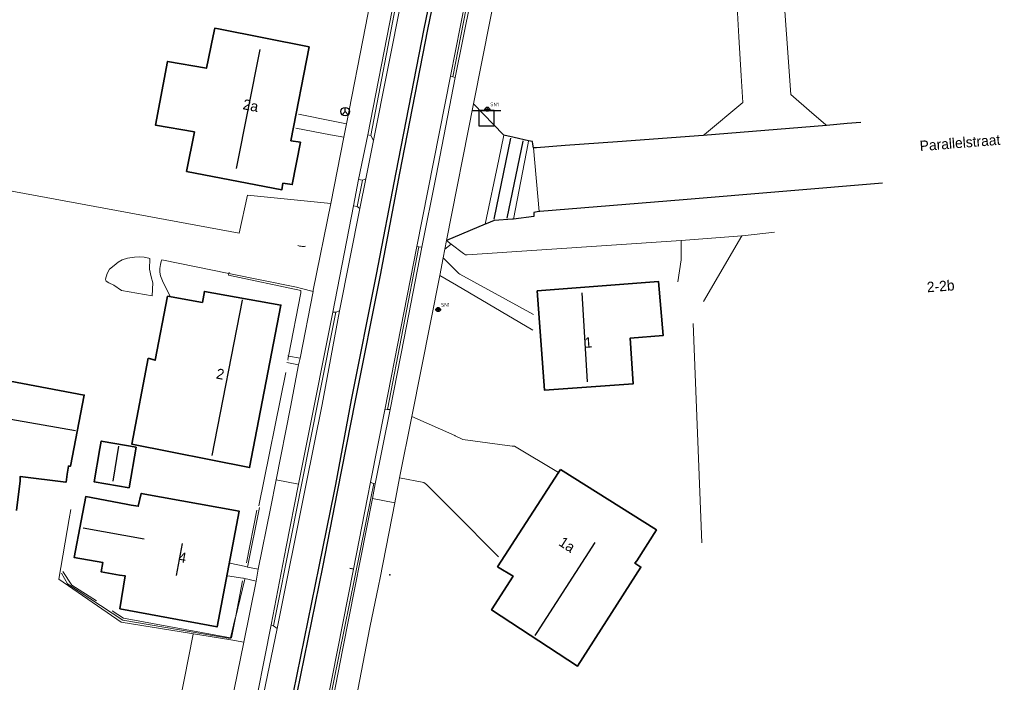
# Model space of a CAD drawing. Header units: metres. Extents: x 169249 to 194689, y 406250 to 412203.
# Tile 312 of 442: x 187799 to 187894, y 410928 to 410992. Entities that reach past the tile are written whole.
import ezdxf
from ezdxf.enums import TextEntityAlignment as Align

# ---------------------------------------------------------------- set-up
doc = ezdxf.new("R2010")
doc.units = ezdxf.units.M
doc.layers.get('0').update_dxf_attribs({"linetype": 'CONTINUOUS'})
for name, color, linetype in [('BGT_NLCS_N264$0$B-WE-IE-MEUBILAIR_WEGMEUBILAIR-G', 252, 'CONTINUOUS'), ('BGT_NLCS_N264$0$B-WE-IE-MEUBILAIR_WEGMEUBILAIR-S', 252, 'CONTINUOUS'), ('BGT_NLCS_N264$0$B-WE-KG-KADASTRAAL_NOK-G', 252, 'CONTINUOUS'), ('BGT_NLCS_N264$0$B-WE-OG-TOPOGRAFIE_WEG_RIJWEG-G', 252, 'CONTINUOUS'), ('BGT_NLCS_N264$0$B-WE-VW-MARKERING-G', 252, 'CONTINUOUS'), ('BGT_NLCS_N264$0$Label_Nummeraanduidingreeks', 252, 'CONTINUOUS'), ('BGT_NLCS_N264$0$Label_Openbareruimte', 252, 'CONTINUOUS')]:
    doc.layers.add(name, color=color, linetype=linetype)
for name, color, linetype, lineweight in [('BGT_NLCS_N264$0$B-WE-IE-TERREINAFSCHEIDING_KUNSTMATIG_HEKWERK-G', 252, 'BGT_NLCS_N264$0$IE-TERREINAFSCHEIDING-KUNSTMATIG', 18), ('BGT_NLCS_N264$0$B-WE-IE-TERREINAFSCHEIDING_KUNSTMATIG_MUUR-G', 252, 'BGT_NLCS_N264$0$IE-TERREINAFSCHEIDING-KUNSTMATIG-DICHT', 18), ('BGT_NLCS_N264$0$B-WE-OG-TOPOGRAFIE_BEBOUWING-G', 252, 'CONTINUOUS', 35), ('BGT_NLCS_N264$0$B-WE-OG-TOPOGRAFIE_TERREIN_GROEN-GV', 252, 'CONTINUOUS', 18), ('BGT_NLCS_N264$0$B-WE-OG-TOPOGRAFIE_TERREIN_ONBEGROEID-GV', 252, 'CONTINUOUS', 18), ('BGT_NLCS_N264$0$B-WE-OG-TOPOGRAFIE_WEG_RIJWEG-GV', 252, 'CONTINUOUS', 18), ('BGT_NLCS_N264$0$B-WE-OG-TOPOGRAFIE_WEG_RIJWIELPAD-GV', 252, 'CONTINUOUS', 18), ('BGT_NLCS_N264$0$B-WE-OG-TOPOGRAFIE_WEG_VERHARD-G', 252, 'CONTINUOUS', 18), ('BGT_NLCS_N264$0$B-WE-VW-BEWEGWIJZERING_DRAAGCONSTRUCTIE-S', 252, 'CONTINUOUS', 25), ('BGT_NLCS_N264$0$B-WE-VW-VERKEERSTEKEN_BORD-S', 252, 'CONTINUOUS', 25), ('X-XX-AL-REFERENTIE-G', 7, 'CONTINUOUS', 18)]:
    doc.layers.add(name, color=color, linetype=linetype, lineweight=lineweight)
doc.styles.add('BGT_NLCS_N264$0$NLCS-ISO', font='NLCS-ISO.ttf')
doc.styles.add('BGT_NLCS_N264$0$STANDARD', font='txt')
doc.linetypes.add('BGT_NLCS_N264$0$IE-TERREINAFSCHEIDING-KUNSTMATIG', pattern='A,4,[82,NLCS.SHX,S=0.75,R=90,X=0,Y=0],4,-2', length=10)
doc.linetypes.add('BGT_NLCS_N264$0$IE-TERREINAFSCHEIDING-KUNSTMATIG-DICHT', pattern='A,8,-1,[82,NLCS.SHX,S=0.75,R=90,X=0,Y=0],-1', length=10)

# ---------------------------------------------------------------- blocks, each defined once
blk = doc.blocks.new('BGT_NLCS_N264$0$SIE-WEG_WEGWIJZER-SO')
for q in [(-0.292, -0.292), (0, 0.412), (0.292, -0.292)]:
    blk.add_line((0, 0), q)
blk.add_circle((0, 0), 0.413)
blk = doc.blocks.new('BGT_NLCS_N264$0$SIE-WEG_STRAATNAAMBORD_PAAL-SO')
blk.add_line((-0.3, 0), (0.3, 0))
for radius in [0.2, 0.0745]:
    blk.add_circle((0, 0), radius)
at = {"style": 'BGT_NLCS_N264$0$NLCS-ISO'}
blk.add_attdef('STRAATNAAMBORD', (0.278, 0.289), '', height=0.35, dxfattribs=at)
blk = doc.blocks.new('BGT_NLCS_N264$0$SVW-VERKEERSTEKEN_BORD_ANWB-SO')
blk.add_line((-1.375, 0), (1.375, 0))
at = {"flags": 128}
blk.add_lwpolyline([(-0.75, 0), (-0.75, -1.5), (0.75, -1.5), (0.75, 0)], close=True, dxfattribs=at)
blk = doc.blocks.new('BGT_NLCS_N264')
at = {"layer": 'BGT_NLCS_N264$0$B-WE-IE-MEUBILAIR_WEGMEUBILAIR-G'}
for p, q in [((187831.273, 410938.725, 11.619), (187830.924, 410938.8, 11.619)), ((187831.313, 410938.717, 11.619), (187831.273, 410938.725, 11.619))]:
    blk.add_line(p, q, dxfattribs=at)
at = {"layer": 'BGT_NLCS_N264$0$B-WE-IE-MEUBILAIR_WEGMEUBILAIR-S'}
blk.add_point((187834.801, 410938.166, 11.623), dxfattribs=at)
blk.add_point((187834.801, 410938.166, 11.623), dxfattribs=at)
at = {"layer": 'BGT_NLCS_N264$0$B-WE-IE-TERREINAFSCHEIDING_KUNSTMATIG_HEKWERK-G'}
for p, q in [((187819.272, 410967.452, 11.772), (187819.244, 410967.309, 11.769)), ((187864.089, 410962.487, 12.462), (187864.938, 410941.276, 12.096)), ((187824.737, 410957.733, 11.784), (187822.138, 410944.841, 11.658))]:
    blk.add_line(p, q, dxfattribs=at)
for points in [[(187819.244, 410967.309, 11.769), (187819.209, 410967.133, 11.766), (187826.184, 410965.682, 11.88), (187826.189, 410965.538, 11.91), (187826.173, 410965.456, 11.908), (187824.996, 410959.331, 11.773)], [(187824.996, 410959.331, 11.773), (187824.931, 410958.992, 11.766), (187824.97, 410958.917, 11.757)]]:
    blk.add_polyline3d(points, dxfattribs=at)
at = {"layer": 'BGT_NLCS_N264$0$B-WE-IE-TERREINAFSCHEIDING_KUNSTMATIG_MUUR-G'}
for p, q in [((187822.204, 410944.702, 11.781), (187821.044, 410938.936, 11.676)), ((187820.939, 410939.354, 12.168), (187821.929, 410944.436, 12.171)), ((187821.044, 410938.936, 11.676), (187821.041, 410938.92, 11.676)), ((187820.779, 410937.747, 11.706), (187819.864, 410934.016, 11.661))]:
    blk.add_line(p, q, dxfattribs=at)
for points in [[(187826.633, 410969.938, 12.626), (187826.552, 410969.93, 12.626), (187826.47, 410969.926, 12.626), (187826.387, 410969.925, 12.626), (187826.305, 410969.928, 12.626), (187826.223, 410969.936, 12.626), (187826.141, 410969.947, 12.626), (187826.06, 410969.961, 12.626), (187825.98, 410969.98, 12.626), (187825.901, 410970.002, 12.626)], [(187819.392, 410932.093, 11.638), (187819.376, 410932.028, 11.637), (187809.006, 410933.782, 11.316), (187803.646, 410937.321, 11.37), (187803.05, 410938.339, 11.364)], [(187803.203, 410938.494, 11.97), (187804.076, 410937.183, 12.195), (187806.439, 410935.671, 12.222)], [(187819.864, 410934.016, 12.22), (187819.9, 410934.203, 12.22), (187820.563, 410937.589, 12.216)], [(187807.965, 410934.715, 12.264), (187809.055, 410933.994, 12.27), (187819.392, 410932.093, 12.222)], [(187819.864, 410934.016, 11.661), (187819.853, 410933.974, 11.66), (187819.392, 410932.093, 11.638)], [(187819.392, 410932.093, 12.222), (187819.466, 410932.079, 12.222), (187819.484, 410932.076, 12.222), (187819.864, 410934.016, 12.22)]]:
    blk.add_polyline3d(points, dxfattribs=at)
at = {"layer": 'BGT_NLCS_N264$0$B-WE-KG-KADASTRAAL_NOK-G'}
for p, q in [((187822.22, 410988.969, 19.911), (187819.932, 410977.476, 19.932)), ((187853.331, 410965.426, 20.949), (187853.866, 410956.827, 20.919)), ((187794.024, 410953.968, 16.962), (187804.411, 410952.124, 16.977)), ((187808.558, 410950.625, 14.343), (187808.039, 410947.226, 14.292)), ((187805.153, 410942.727, 18.063), (187811.047, 410941.653, 18.075)), ((187814.712, 410941.219, 19.896), (187814.146, 410938.128, 19.818))]:
    blk.add_line(p, q, dxfattribs=at)
for points in [[(187817.636, 410949.717, 18.444), (187820.563, 410964.744, 18.417), (187820.568, 410964.768, 18.417)], [(187848.844, 410932.315, 19.743), (187849.038, 410932.615, 19.748), (187854.642, 410941.312, 19.884)]]:
    blk.add_polyline3d(points, dxfattribs=at)
at = {"layer": 'BGT_NLCS_N264$0$B-WE-OG-TOPOGRAFIE_BEBOUWING-G'}
blk.add_line((187851.098, 410948.085, 14.458), (187851.278, 410948.363, 14.46), dxfattribs=at)
for points in [[(187815.92, 410981.006, 15.354), (187812.146, 410981.652, 14.962), (187813.31, 410987.813, 14.962), (187817.073, 410987.148, 15.431), (187817.718, 410990.278, 15.408), (187817.871, 410991.018, 15.403), (187818.226, 410990.948, 15.404), (187826.991, 410989.217, 15.417), (187825.23, 410980.14, 15.326), (187826.153, 410979.997, 15.06), (187825.363, 410975.902, 15.053), (187824.464, 410976.039, 15.319), (187824.354, 410975.403, 15.41), (187815.157, 410977.174, 15.368), (187815.92, 410981.006, 15.354)], [(187849.03, 410965.644, 18.135), (187860.758, 410966.529, 16.092), (187861.185, 410961.302, 16.083), (187858.007, 410961.048, 18.006), (187858.311, 410956.658, 18.027), (187849.74, 410956.023, 17.994), (187849.03, 410965.644, 18.135)], [(187811.436, 410959.11, 14.1), (187809.865, 410950.799, 14.118), (187821.238, 410948.545, 15.048), (187824.263, 410964.25, 15.162), (187816.881, 410965.584, 15.177), (187816.677, 410964.52, 15.171), (187813.307, 410965.117, 14.361), (187812.119, 410958.919, 14.313), (187811.436, 410959.11, 14.1)], [(187794.494, 410957.589, 14.445), (187805.26, 410955.553, 14.46), (187803.925, 410948.67, 14.565), (187803.769, 410948.687, 14.59), (187803.738, 410948.691, 14.595), (187803.622, 410947.916, 14.607), (187803.508, 410947.148, 14.619), (187803.477, 410947.152, 14.619), (187799.082, 410947.689, 14.601), (187799.074, 410947.276, 14.007), (187798.703, 410944.411, 14.027)], [(187810.27, 410950.505, 13.911), (187809.6, 410946.604, 13.92), (187806.206, 410947.18, 13.833), (187806.78, 410950.381, 13.882), (187806.91, 410951.104, 13.893), (187807.106, 410951.069, 13.894), (187810.27, 410950.505, 13.911)], [(187851.278, 410948.363, 14.46), (187860.552, 410942.516, 14.517), (187858.641, 410939.536, 15.294), (187858.461, 410939.306, 16.236), (187859.05, 410938.93, 15.972), (187852.933, 410929.351, 15.954), (187844.624, 410934.784, 15.843), (187846.697, 410938.061, 15.879), (187845.199, 410938.958, 14.382), (187851.098, 410948.085, 14.458)], [(187808.712, 410934.889, 17.442), (187809.227, 410938.076, 17.523), (187808.681, 410938.151, 16.566), (187806.883, 410938.483, 16.566), (187807.058, 410939.357, 16.632), (187804.304, 410939.845, 16.641), (187804.974, 410943.401, 16.603), (187805.415, 410945.742, 16.578), (187809.322, 410945.007, 16.607), (187809.808, 410944.916, 16.611), (187810.487, 410944.803, 17.433), (187810.777, 410946.052, 17.448), (187820.245, 410944.319, 17.457), (187818.103, 410933.14, 17.442), (187808.712, 410934.889, 17.442)]]:
    blk.add_polyline3d(points, dxfattribs=at)
at = {"layer": 'BGT_NLCS_N264$0$B-WE-OG-TOPOGRAFIE_TERREIN_GROEN-GV'}
for p, q in [((187835.732, 410947.557, 11.759), (187835.263, 410945.133, 11.749)), ((187835.263, 410945.133, 11.749), (187833.861, 410937.889, 11.721))]:
    blk.add_line(p, q, dxfattribs=at)
for points in [[(187851.602, 411029.616, 12.055), (187850.954, 411025.181, 12.247), (187847.474, 411007.349, 12.462), (187845.33, 410996.086, 12.546), (187842.881, 410983.726, 12.387)], [(187833.679, 410937.127, 11.7), (187832.857, 410933.072, 11.685), (187830.37, 410920.212, 11.676)]]:
    blk.add_polyline3d(points, dxfattribs=at)
at = {"layer": 'BGT_NLCS_N264$0$B-WE-OG-TOPOGRAFIE_TERREIN_ONBEGROEID-GV', "linetype": 'Continuous'}
for p, q in [((187830.339, 410980.486, 12.192), (187830.593, 410981.778, 12.205)), ((187829.082, 410974.088, 12.127), (187830.339, 410980.486, 12.192)), ((187826.112, 410959.126, 11.928), (187827.367, 410965.564, 11.976)), ((187827.367, 410965.564, 11.976), (187827.396, 410965.706, 11.979)), ((187825.974, 410958.492, 11.869), (187826.112, 410959.126, 11.928)), ((187823.245, 410944.596, 11.695), (187823.795, 410947.362, 11.702)), ((187822.076, 410938.718, 11.679), (187823.245, 410944.596, 11.695)), ((187821.867, 410937.571, 11.676), (187822.076, 410938.718, 11.679)), ((187820.673, 410931.677, 11.58), (187821.867, 410937.571, 11.676))]:
    blk.add_line(p, q, dxfattribs=at)
at = {"layer": 'BGT_NLCS_N264$0$B-WE-OG-TOPOGRAFIE_TERREIN_ONBEGROEID-GV'}
blk.add_line((187818.226, 410919.685, 11.52), (187820.673, 410931.677, 11.58), dxfattribs=at)
at = {"layer": 'BGT_NLCS_N264$0$B-WE-OG-TOPOGRAFIE_TERREIN_ONBEGROEID-GV', "linetype": 'Continuous'}
for points in [[(187830.593, 410981.778, 12.205), (187832.444, 410991.2, 12.3), (187833.982, 410999.245, 12.519)], [(187823.795, 410947.362, 11.702), (187825.193, 410954.396, 11.721), (187825.974, 410958.492, 11.869)]]:
    blk.add_polyline3d(points, dxfattribs=at)
at = {"layer": 'BGT_NLCS_N264$0$B-WE-OG-TOPOGRAFIE_WEG_RIJWEG-G'}
for p, q in [((187876.995, 410981.615, 12.309), (187865.067, 410980.651, 12.351)), ((187843.995, 410972.071, 12.296), (187840.255, 410970.486, 12.174)), ((187848.701, 410972.816, 12.24), (187846.726, 410972.568, 12.276))]:
    blk.add_line(p, q, dxfattribs=at)
for points in [[(187845.8, 410980.675, 12.438), (187845.77, 410980.706, 12.437), (187844.818, 410981.701, 12.421), (187842.881, 410983.726, 12.387)], [(187880.286, 410981.915, 12.318), (187878.983, 410981.796, 12.314), (187876.995, 410981.615, 12.309)], [(187848.199, 410980.142, 12.397), (187846.815, 410980.449, 12.421), (187845.8, 410980.675, 12.438)], [(187865.067, 410980.651, 12.351), (187856.777, 410980.041, 12.383), (187851.724, 410979.669, 12.402), (187848.95, 410979.465, 12.413), (187848.655, 410979.443, 12.414)], [(187848.655, 410979.443, 12.414), (187848.602, 410979.804, 12.412), (187848.565, 410980.061, 12.411), (187848.199, 410980.142, 12.397)], [(187882.396, 410976.053, 12.342), (187863.121, 410974.421, 12.318), (187849.267, 410973.305, 12.241), (187849.221, 410973.301, 12.24)], [(187849.221, 410973.301, 12.24), (187849.171, 410973.297, 12.24), (187848.701, 410973.211, 12.243), (187848.701, 410972.816, 12.24)], [(187846.726, 410972.568, 12.276), (187846.631, 410972.562, 12.278), (187844.875, 410972.444, 12.306), (187844.098, 410972.115, 12.297), (187843.995, 410972.071, 12.296)]]:
    blk.add_polyline3d(points, dxfattribs=at)
at = {"layer": 'BGT_NLCS_N264$0$B-WE-OG-TOPOGRAFIE_WEG_RIJWEG-GV'}
for p, q in [((187836.723, 410997.88, 12.438), (187833.218, 410980.171, 12.186)), ((187837.405, 410969.919, 11.961), (187840.642, 410986.382, 12.267)), ((187833.218, 410980.171, 12.186), (187832.456, 410976.473, 12.136)), ((187832.456, 410976.473, 12.136), (187831.896, 410973.605, 12.056)), ((187831.896, 410973.605, 12.056), (187829.909, 410963.695, 11.881)), ((187840.1, 410969.647, 12.147), (187840.706, 410970.143, 5.109)), ((187834.303, 410954.133, 11.691), (187837.405, 410969.919, 11.961)), ((187832.931, 410947.129, 11.625), (187834.303, 410954.133, 11.691)), ((187828.121, 410922.744, 11.544), (187831.273, 410938.725, 11.597)), ((187823.907, 410932.993, 11.511), (187820.718, 410917.602, 11.413))]:
    blk.add_line(p, q, dxfattribs=at)
for points in [[(187840.642, 410986.382, 12.267), (187844.031, 411003.574, 12.366), (187844.49, 411005.979, 12.267), (187847.538, 411021.574, 12.073), (187848.362, 411025.61, 12.004), (187848.935, 411028.795, 11.974), (187849.656, 411033.04, 11.885), (187849.74, 411033.537, 11.875)], [(187829.909, 410963.695, 11.881), (187828.256, 410954.654, 11.685), (187826.679, 410946.801, 11.622), (187823.907, 410932.993, 11.511)], [(187831.273, 410938.725, 11.597), (187832.638, 410945.643, 11.62), (187832.931, 410947.129, 11.625)]]:
    blk.add_polyline3d(points, dxfattribs=at)
at = {"layer": 'BGT_NLCS_N264$0$B-WE-OG-TOPOGRAFIE_WEG_RIJWIELPAD-GV'}
for p, q in [((187832.946, 410980.647, 12.273), (187836.238, 410997.884, 12.468)), ((187840.861, 410986.322, 12.352), (187840.642, 410986.382, 12.267)), ((187840.861, 410986.322, 12.352), (187841.109, 410986.264, 12.345)), ((187840.255, 410970.486, 12.174), (187842.881, 410983.726, 12.387)), ((187831.766, 410976.388, 12.162), (187832.661, 410980.716, 12.261)), ((187832.661, 410980.716, 12.261), (187832.946, 410980.647, 12.273)), ((187833.218, 410980.171, 12.186), (187832.946, 410980.647, 12.273)), ((187831.766, 410976.388, 12.162), (187831.275, 410973.845, 12.136)), ((187831.629, 410973.772, 12.111), (187832.132, 410976.342, 12.17)), ((187832.132, 410976.342, 12.17), (187831.766, 410976.388, 12.162)), ((187832.456, 410976.473, 12.136), (187832.132, 410976.342, 12.17)), ((187829.082, 410974.088, 12.127), (187827.396, 410965.706, 11.979)), ((187829.274, 410963.575, 11.928), (187831.275, 410973.845, 12.136)), ((187831.275, 410973.845, 12.136), (187831.629, 410973.772, 12.111)), ((187831.629, 410973.772, 12.111), (187831.896, 410973.605, 12.056)), ((187840.1, 410969.647, 12.147), (187840.255, 410970.486, 12.174)), ((187837.58, 410969.881, 12.105), (187834.556, 410954.178, 11.826)), ((187837.405, 410969.919, 11.961), (187837.58, 410969.881, 12.105)), ((187837.875, 410969.849, 12.126), (187837.58, 410969.881, 12.105)), ((187839.945, 410968.808, 12.12), (187840.1, 410969.647, 12.147)), ((187839.634, 410967.13, 12.066), (187839.945, 410968.808, 12.12)), ((187836.921, 410953.472, 11.805), (187839.634, 410967.13, 12.066)), ((187829.274, 410963.575, 11.928), (187826.709, 410950.661, 11.748)), ((187829.586, 410963.564, 11.945), (187829.274, 410963.575, 11.928)), ((187829.909, 410963.695, 11.881), (187829.586, 410963.564, 11.945)), ((187834.812, 410954.171, 11.793), (187833.386, 410946.97, 11.766)), ((187834.556, 410954.178, 11.826), (187834.303, 410954.133, 11.691)), ((187834.556, 410954.178, 11.826), (187834.812, 410954.171, 11.793)), ((187835.732, 410947.557, 11.759), (187836.921, 410953.472, 11.805)), ((187826.709, 410950.661, 11.748), (187825.97, 410946.939, 11.702)), ((187823.795, 410947.362, 11.702), (187825.97, 410946.939, 11.702)), ((187833.386, 410946.97, 11.766), (187833.107, 410945.552, 11.754)), ((187833.247, 410947.007, 11.766), (187833.386, 410946.97, 11.766)), ((187833.107, 410945.552, 11.754), (187835.263, 410945.133, 11.749)), ((187833.679, 410937.127, 11.7), (187833.861, 410937.889, 11.721)), ((187823.309, 410933.345, 11.574), (187823.556, 410933.259, 11.574)), ((187823.907, 410932.993, 11.511), (187823.556, 410933.259, 11.574))]:
    blk.add_line(p, q, dxfattribs=at)
for points in [[(187841.109, 410986.264, 12.345), (187843.345, 410997.467, 12.491), (187844.996, 411005.963, 12.476), (187848.04, 411021.521, 12.27), (187848.82, 411025.244, 12.136), (187849.71, 411030.01, 12.103)], [(187848.679, 411026.144, 12.184), (187847.761, 411021.562, 12.221), (187845.513, 411009.969, 12.447), (187844.696, 411006.023, 12.465), (187840.861, 410986.322, 12.352)], [(187835.988, 410997.854, 12.465), (187835.001, 410992.764, 12.357), (187832.661, 410980.716, 12.261)], [(187841.109, 410986.264, 12.345), (187839.251, 410976.765, 12.21), (187837.875, 410969.849, 12.126)], [(187834.812, 410954.171, 11.793), (187836.175, 410961.062, 11.925), (187837.875, 410969.849, 12.126)], [(187823.556, 410933.259, 11.574), (187825.326, 410942.154, 11.643), (187826.256, 410946.883, 11.673), (187827.949, 410955.491, 11.727), (187829.586, 410963.564, 11.945)], [(187825.97, 410946.939, 11.702), (187824.768, 410940.894, 11.628), (187823.309, 410933.345, 11.574)], [(187828.35, 410922.851, 11.646), (187832.958, 410945.581, 11.759), (187833.247, 410947.007, 11.766)], [(187833.247, 410947.007, 11.766), (187833.109, 410947.043, 11.766), (187832.931, 410947.129, 11.625)], [(187833.107, 410945.552, 11.754), (187830.251, 410931.053, 11.631), (187828.631, 410922.772, 11.646)], [(187820.064, 410917.539, 11.493), (187821.35, 410923.436, 11.502), (187823.309, 410933.345, 11.574)]]:
    blk.add_polyline3d(points, dxfattribs=at)
at = {"layer": 'BGT_NLCS_N264$0$B-WE-OG-TOPOGRAFIE_WEG_VERHARD-G'}
for p, q in [((187848.655, 410979.443, 12.414), (187849.221, 410973.301, 12.105)), ((187849.221, 410973.301, 12.105), (187849.221, 410973.301, 12.105)), ((187840.255, 410970.486, 12.174), (187840.706, 410970.143, 12.179)), ((187862.928, 410970.494, 12.249), (187868.791, 410970.946, 12.285)), ((187868.791, 410970.946, 12.285), (187865.097, 410964.609, 11.163)), ((187826.112, 410959.126, 11.928), (187824.996, 410959.331, 11.884)), ((187825.974, 410958.492, 11.869), (187824.848, 410958.697, 11.907)), ((187851.152, 410948.053, 11.745), (187851.098, 410948.085, 11.744)), ((187822.076, 410938.718, 11.679), (187821.044, 410938.936, 11.689)), ((187814.51, 410925.907, 11.394), (187815.802, 410932.455, 11.28))]:
    blk.add_line(p, q, dxfattribs=at)
for points in [[(187872.788, 411036.571, 11.599), (187872.717, 411036.493, 11.603), (187869.971, 411033.474, 11.767), (187870.586, 411025.018, 12.09), (187872.299, 411001.689, 12.171), (187873.523, 410984.619, 12.204), (187875.567, 410982.85, 12.266), (187876.872, 410981.721, 12.305), (187876.99, 410981.62, 12.309), (187876.995, 410981.615, 12.309)], [(187868.338, 410993.073, 12.201), (187868.515, 410990.179, 12.204), (187868.744, 410986.424, 12.207), (187868.902, 410983.833, 12.21), (187865.19, 410980.753, 12.346), (187865.067, 410980.651, 12.351)], [(187825.976, 410982.722, 12.199), (187829.322, 410982.038, 12.203), (187830.593, 410981.778, 12.205)], [(187830.339, 410980.486, 12.192), (187829.065, 410980.726, 12.18), (187825.703, 410981.36, 12.147)], [(187845.8, 410980.675, 12.438), (187845.306, 410978.321, 12.399), (187843.995, 410972.071, 12.296)], [(187846.726, 410972.568, 12.276), (187848.154, 410979.91, 12.393), (187848.199, 410980.142, 12.397)], [(187829.082, 410974.088, 12.127), (187827.792, 410974.216, 12.136), (187821.038, 410974.887, 12.183), (187820.217, 410971.196, 12.043), (187809.249, 410973.228, 11.709), (187798.614, 410975.213, 11.646), (187798.147, 410975.3, 11.643), (187797.627, 410975.317, 11.645), (187796.102, 410975.367, 11.652), (187790.924, 410975.623, 11.427), (187777.026, 410977.861, 11.268)], [(187868.791, 410970.946, 12.285), (187868.871, 410970.956, 12.286), (187871.941, 410971.318, 12.315)], [(187840.706, 410970.143, 12.179), (187841.905, 410969.231, 12.192), (187842.109, 410969.117, 12.192), (187842.269, 410969.128, 12.192), (187862.928, 410970.494, 12.249)], [(187862.928, 410970.494, 12.249), (187862.948, 410968.628, 11.625), (187862.624, 410966.516, 11.184)], [(187811.606, 410968.772, 11.679), (187811.571, 410967.731, 11.676), (187811.72, 410966.972, 11.673), (187811.89, 410966.422, 11.673), (187811.826, 410965.154, 11.679), (187808.87, 410965.671, 11.688), (187808.121, 410966.167, 11.712), (187807.631, 410966.416, 11.718), (187807.38, 410966.565, 11.721), (187807.334, 410966.645, 11.724), (187807.32, 410966.761, 11.73), (187807.486, 410967.303, 11.697), (187807.709, 410967.727, 11.7), (187808.146, 410968.083, 11.697), (187808.552, 410968.402, 11.679), (187808.942, 410968.626, 11.676), (187809.451, 410968.791, 11.676), (187810.12, 410968.899, 11.679), (187810.618, 410968.908, 11.682), (187811.041, 410968.881, 11.682), (187811.516, 410968.796, 11.685), (187811.606, 410968.772, 11.679)], [(187813.549, 410965.084, 11.706), (187812.835, 410966.597, 11.709), (187812.621, 410967.1, 11.712), (187812.559, 410967.427, 11.715), (187812.56, 410967.807, 11.724), (187812.633, 410968.173, 11.73), (187812.69, 410968.459, 11.736), (187812.747, 410968.624, 11.733), (187819.244, 410967.309, 11.761)], [(187848.684, 410963.358, 12.255), (187841.547, 410967.229, 12.165), (187841.457, 410967.318, 12.162), (187839.945, 410968.808, 12.12)], [(187819.244, 410967.309, 11.761), (187825.77, 410965.987, 11.79), (187826.248, 410965.86, 11.846), (187827.367, 410965.564, 11.976)], [(187839.634, 410967.13, 12.066), (187841.231, 410966.184, 12.098), (187848.599, 410961.82, 12.246)], [(187824.996, 410959.331, 11.884), (187824.958, 410959.338, 11.882), (187824.928, 410959.344, 11.881)], [(187851.098, 410948.085, 11.744), (187846.828, 410950.614, 11.64), (187846.616, 410950.603, 11.667), (187841.829, 410951.271, 11.67), (187841.095, 410951.632, 11.704), (187841.055, 410951.652, 11.706), (187836.921, 410953.472, 11.805)], [(187835.732, 410947.557, 11.759), (187838.059, 410947.1, 11.731), (187838.344, 410946.914, 11.729), (187840.948, 410944.289, 11.713), (187845.279, 410939.923, 11.687)], [(187820.673, 410931.677, 11.58), (187819.421, 410931.88, 11.557), (187808.833, 410933.597, 11.358), (187802.814, 410937.753, 11.355), (187803.802, 410943.59, 11.345), (187803.956, 410944.498, 11.343)], [(187821.044, 410938.936, 11.689), (187820.877, 410938.972, 11.691), (187819.339, 410939.297, 11.706)], [(187819.105, 410938.07, 11.706), (187820.575, 410937.867, 11.706), (187820.647, 410937.85, 11.704), (187821.867, 410937.571, 11.676)]]:
    blk.add_polyline3d(points, dxfattribs=at)
at = {"layer": 'BGT_NLCS_N264$0$B-WE-VW-MARKERING-G'}
blk.add_line((187844.855, 410972.548, 12.318), (187846.465, 410980.396, 12.441), dxfattribs=at)
at = {"layer": 'BGT_NLCS_N264$0$B-WE-VW-MARKERING-G', "linetype": 'Continuous'}
for points in [[(187857.037, 411098.919, 11.405), (187855.191, 411087.617, 11.433), (187853.87, 411079.527, 11.451), (187852.54, 411071.372, 11.506), (187851.266, 411063.521, 11.57), (187849.607, 411053.536, 11.662), (187847.931, 411043.444, 11.772), (187846.574, 411035.443, 11.947), (187846.255, 411033.655, 11.974), (187844.401, 411023.271, 12.13), (187842.857, 411015.098, 12.259), (187841.303, 411007.181, 12.36), (187839.732, 410999.08, 12.424), (187838.082, 410990.965, 12.341), (187835.377, 410977.089, 12.103), (187833.481, 410967.21, 11.993), (187831.065, 410955.104, 11.717), (187829.552, 410946.92, 11.651), (187829.417, 410946.269, 11.637), (187827.912, 410938.984, 11.479), (187825.459, 410926.807, 11.497), (187823.525, 410916.871, 11.451), (187822.535, 410912.621, 11.469)], [(187857.396, 411098.849, 11.405), (187855.55, 411087.547, 11.433), (187854.229, 411079.458, 11.451), (187852.899, 411071.302, 11.506), (187851.625, 411063.452, 11.57), (187849.966, 411053.466, 11.662), (187848.291, 411043.375, 11.772), (187846.933, 411035.373, 11.947), (187846.615, 411033.59, 11.974), (187844.76, 411023.201, 12.13), (187843.217, 411015.029, 12.259), (187841.662, 411007.111, 12.36), (187840.091, 410999.01, 12.424), (187838.441, 410990.896, 12.341), (187835.736, 410977.019, 12.103), (187833.84, 410967.14, 11.993), (187831.424, 410955.034, 11.717), (187829.699, 410946.214, 11.587), (187828.271, 410938.914, 11.479), (187825.818, 410926.737, 11.497), (187823.884, 410916.801, 11.451), (187822.974, 410912.555, 11.482)]]:
    blk.add_polyline3d(points, dxfattribs=at)
at = {"layer": 'BGT_NLCS_N264$0$B-WE-VW-MARKERING-G'}
blk.add_polyline3d([(187847.639, 410980.146, 12.441), (187847.629, 410980.098, 12.44), (187846.096, 410972.648, 12.297)], dxfattribs=at)
at = {"layer": 'BGT_NLCS_N264$0$B-WE-VW-BEWEGWIJZERING_DRAAGCONSTRUCTIE-S', "color": 7}
blk.add_blockref('BGT_NLCS_N264$0$SIE-WEG_WEGWIJZER-SO', (187830.469, 410982.955, 12.277), dxfattribs=at)
at = {"layer": 'BGT_NLCS_N264$0$B-WE-VW-VERKEERSTEKEN_BORD-S', "color": 7}
for p in [(187844.216, 410983.19, 13.006), (187844.216, 410983.19, 13.006), (187839.46, 410963.825, 11.765), (187839.46, 410963.825, 11.765)]:
    blk.add_blockref('BGT_NLCS_N264$0$SIE-WEG_STRAATNAAMBORD_PAAL-SO', p, dxfattribs=at).add_auto_attribs({'STRAATNAAMBORD': 'SN1'})
blk.add_blockref('BGT_NLCS_N264$0$SVW-VERKEERSTEKEN_BORD_ANWB-SO', (187844.126, 410983.069, 12.346), dxfattribs=at)
blk.add_blockref('BGT_NLCS_N264$0$SVW-VERKEERSTEKEN_BORD_ANWB-SO', (187844.126, 410983.069, 12.346), dxfattribs=at)
at = {"layer": 'BGT_NLCS_N264$0$Label_Nummeraanduidingreeks', "color": 7, "lineweight": 18, "style": 'BGT_NLCS_N264$0$STANDARD'}
for s, rotation, p in [('2a', -10.9, (187821.344, 410983.553)), ('2-2b', 4.3, (187888.007, 410966.109)), ('1', 4.3, (187853.967, 410960.642)), ('2', -10.9, (187818.41, 410957.597)), ('1a', -32.7, (187851.909, 410941.103)), ('4', -10.5, (187814.754, 410939.857))]:
    blk.add_text(s, height=1, rotation=rotation, dxfattribs=at).set_placement(p, align=Align.MIDDLE)
at = {"layer": 'BGT_NLCS_N264$0$Label_Openbareruimte', "color": 252, "lineweight": 18, "style": 'BGT_NLCS_N264$0$STANDARD'}
blk.add_text('Parallelstraat', height=1, rotation=4.58763, dxfattribs=at).set_placement((187889.873, 410979.965), align=Align.MIDDLE)

msp = doc.modelspace()

# ---------------------------------------------------------------- block references
at = {"layer": 'X-XX-AL-REFERENTIE-G'}
msp.add_blockref('BGT_NLCS_N264', (0, 0), dxfattribs=at)

doc.saveas('drawing.dxf')
